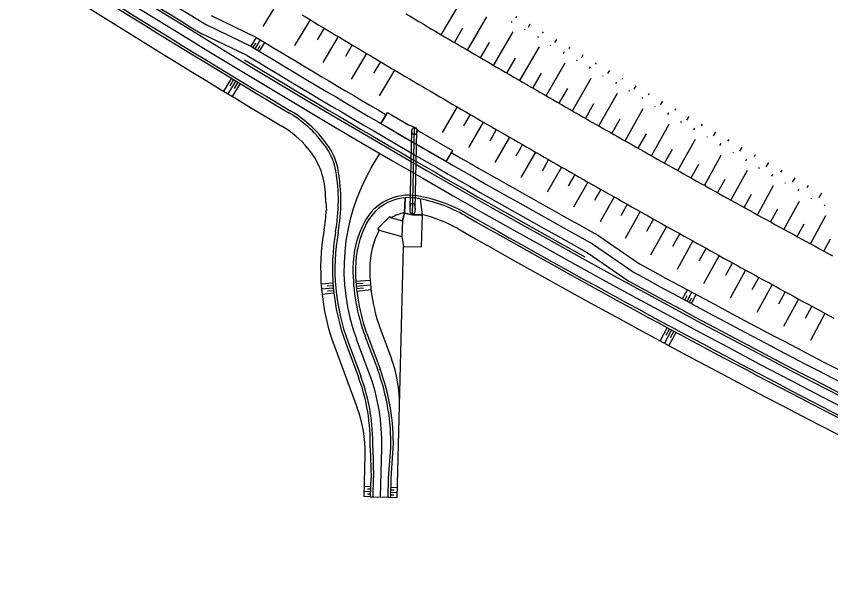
# Model space of a CAD drawing. Extents: x -552278 to -547230, y -1151007 to -1148251.
# Drawn here: x -549566.4 to -549404, y -1149699.7 to -1149585.8 of the extents above; entities that cross this region are included whole.
import ezdxf

# ---------------------------------------------------------------- set-up
doc = ezdxf.new("R2010")
doc.units = 0
doc.layers.add('u_trat navrh', color=7, linetype='Continuous')

msp = doc.modelspace()

# ---------------------------------------------------------------- linework, layer by layer
at = {"layer": 'u_trat navrh'}
for p, q in [((-549514.1, -1149582.64), (-549517.2, -1149587.77)), ((-549481.63, -1149589.43), (-549477.9, -1149583.1)), ((-549518.42, -1149590.03), (-549527.48, -1149585.69)), ((-549476.42, -1149592.49), (-549472.52, -1149585.83)), ((-549466.63, -1149585.82), (-549466.79, -1149586.11)), ((-549519.39, -1149591.82), (-549528.45, -1149587.48)), ((-549507.8, -1149586.43), (-549510.89, -1149591.58)), ((-549467.61, -1149586.97), (-549467.5, -1149586.77)), ((-549463.98, -1149587.35), (-549464.34, -1149587.97)), ((-549520.35, -1149593.59), (-549529.41, -1149589.24)), ((-549505, -1149588.12), (-549506.39, -1149590.43)), ((-549479.03, -1149590.96), (-549477.33, -1149588.08)), ((-549471.2, -1149595.54), (-549467.32, -1149588.88)), ((-549464.99, -1149588.46), (-549464.94, -1149588.37)), ((-549461.34, -1149588.88), (-549461.49, -1149589.15)), ((-549518.55, -1149589.97), (-549519.61, -1149591.72)), ((-549518.74, -1149592.22), (-549517.69, -1149590.47)), ((-549517.89, -1149592.73), (-549516.83, -1149590.99)), ((-549502.2, -1149589.79), (-549505.27, -1149594.94)), ((-549462.38, -1149589.97), (-549462.26, -1149589.76)), ((-549458.69, -1149590.41), (-549459.03, -1149591)), ((-549519.17, -1149591.96), (-549518.64, -1149591.09)), ((-549518.32, -1149592.48), (-549517.79, -1149591.6)), ((-549499.39, -1149591.47), (-549500.77, -1149593.78)), ((-549473.81, -1149594.02), (-549472.04, -1149590.99)), ((-549465.97, -1149598.57), (-549462.07, -1149591.84)), ((-549459.84, -1149591.57), (-549459.76, -1149591.42)), ((-549456.05, -1149591.94), (-549456.21, -1149592.21)), ((-549496.58, -1149593.14), (-549499.64, -1149598.28)), ((-549468.58, -1149597.06), (-549466.85, -1149594.07)), ((-549457.29, -1149593.16), (-549457.06, -1149592.75)), ((-549453.41, -1149593.47), (-549453.77, -1149594.09)), ((-549493.77, -1149594.81), (-549495.14, -1149597.12)), ((-549460.73, -1149601.6), (-549456.96, -1149595.04)), ((-549454.65, -1149594.62), (-549454.56, -1149594.47)), ((-549452.07, -1149596.19), (-549451.85, -1149595.81)), ((-549450.76, -1149595), (-549450.93, -1149595.29)), ((-549490.96, -1149596.47), (-549494, -1149601.61)), ((-549463.35, -1149600.09), (-549461.63, -1149597.1)), ((-549448.12, -1149596.53), (-549448.5, -1149597.18)), ((-549523.48, -1149598.12), (-549525.04, -1149600.68)), ((-549522.63, -1149598.63), (-549524.18, -1149601.2)), ((-549523.05, -1149598.38), (-549523.83, -1149599.66)), ((-549522.2, -1149598.89), (-549522.97, -1149600.18)), ((-549455.49, -1149604.6), (-549451.77, -1149598.1)), ((-549449.44, -1149597.68), (-549449.36, -1149597.53)), ((-549446.81, -1149599.15), (-549446.65, -1149598.88)), ((-549445.47, -1149598.06), (-549445.65, -1149598.36)), ((-549521.77, -1149599.15), (-549523.32, -1149601.72)), ((-549458.11, -1149603.1), (-549456.42, -1149600.15)), ((-549444.21, -1149600.69), (-549444.13, -1149600.56)), ((-549442.83, -1149599.59), (-549443.23, -1149600.28)), ((-549450.24, -1149607.6), (-549446.51, -1149601.05)), ((-549441.58, -1149602.17), (-549441.44, -1149601.94)), ((-549440.19, -1149601.12), (-549440.37, -1149601.44)), ((-549478.45, -1149603.81), (-549481.43, -1149608.93)), ((-549452.87, -1149606.1), (-549451.19, -1149603.16)), ((-549439.04, -1149603.79), (-549438.95, -1149603.64)), ((-549437.54, -1149602.66), (-549437.97, -1149603.38)), ((-549492.64, -1149605.37), (-549493.67, -1149607.13)), ((-549475.85, -1149605.32), (-549477.19, -1149607.62)), ((-549444.99, -1149610.59), (-549441.34, -1149604.14)), ((-549436.44, -1149605.33), (-549436.24, -1149604.99)), ((-549434.9, -1149604.19), (-549435.09, -1149604.52)), ((-549473.26, -1149606.83), (-549476.21, -1149611.93)), ((-549447.62, -1149609.1), (-549445.96, -1149606.18)), ((-549433.87, -1149606.91), (-549433.76, -1149606.74)), ((-549432.25, -1149605.72), (-549432.7, -1149606.47)), ((-549487.87, -1149624.2), (-549487.49, -1149608.55)), ((-549487.39, -1149625.32), (-549486.98, -1149607.89)), ((-549486.86, -1149624.14), (-549486.49, -1149608.6)), ((-549470.66, -1149608.34), (-549471.98, -1149610.63)), ((-549439.72, -1149613.56), (-549436.17, -1149607.26)), ((-549431.26, -1149608.42), (-549431.04, -1149608.05)), ((-549429.61, -1149607.25), (-549429.82, -1149607.6)), ((-549426.97, -1149608.78), (-549427.43, -1149609.57)), ((-549468.06, -1149609.84), (-549470.98, -1149614.92)), ((-549442.36, -1149612.07), (-549440.73, -1149609.19)), ((-549434.45, -1149616.52), (-549430.95, -1149610.26)), ((-549428.62, -1149609.88), (-549428.54, -1149609.74)), ((-549424.32, -1149610.31), (-549424.54, -1149610.67)), ((-549465.45, -1149611.34), (-549466.76, -1149613.62)), ((-549426.1, -1149611.53), (-549425.85, -1149611.11)), ((-549421.68, -1149611.84), (-549422.16, -1149612.67)), ((-549479.66, -1149612.9), (-549480.69, -1149614.66)), ((-549462.85, -1149612.84), (-549465.75, -1149617.89)), ((-549437.09, -1149615.04), (-549435.53, -1149612.26)), ((-549429.17, -1149619.46), (-549425.81, -1149613.42)), ((-549423.45, -1149612.93), (-549423.36, -1149612.79)), ((-549419.03, -1149613.37), (-549419.26, -1149613.75)), ((-549460.24, -1149614.33), (-549461.54, -1149616.6)), ((-549431.81, -1149617.99), (-549430.26, -1149615.21)), ((-549420.89, -1149614.54), (-549420.67, -1149614.15)), ((-549416.39, -1149614.9), (-549416.9, -1149615.76)), ((-549457.63, -1149615.82), (-549460.5, -1149620.84)), ((-549423.89, -1149622.4), (-549420.59, -1149616.44)), ((-549418.3, -1149616.09), (-549418.2, -1149615.9)), ((-549413.74, -1149616.43), (-549413.98, -1149616.82)), ((-549455.02, -1149617.31), (-549456.31, -1149619.56)), ((-549426.53, -1149620.93), (-549425.03, -1149618.23)), ((-549415.71, -1149617.6), (-549415.47, -1149617.2)), ((-549411.1, -1149617.96), (-549411.63, -1149618.85)), ((-549452.41, -1149618.79), (-549455.24, -1149623.78)), ((-549418.6, -1149625.32), (-549415.39, -1149619.5)), ((-549413.05, -1149619.02), (-549412.97, -1149618.89)), ((-549408.46, -1149619.49), (-549408.7, -1149619.9)), ((-549504.63, -1149622.86), (-549504.73, -1149620.94)), ((-549449.8, -1149620.27), (-549451.07, -1149622.51)), ((-549447.18, -1149621.75), (-549449.98, -1149626.71)), ((-549421.24, -1149623.86), (-549419.78, -1149621.2)), ((-549410.46, -1149620.56), (-549410.27, -1149620.25)), ((-549405.81, -1149621.02), (-549406.36, -1149621.94)), ((-549504.63, -1149622.86), (-549504.55, -1149624.46)), ((-549489, -1149624.97), (-549488.83, -1149621.93)), ((-549485.4, -1149625.33), (-549485.75, -1149622.18)), ((-549444.57, -1149623.23), (-549445.86, -1149625.52)), ((-549413.3, -1149628.23), (-549410.22, -1149622.6)), ((-549407.85, -1149622.05), (-549407.77, -1149621.92)), ((-549405.24, -1149623.54), (-549405.09, -1149623.29)), ((-549504.55, -1149624.46), (-549504.56, -1149624.46)), ((-549441.95, -1149624.7), (-549444.95, -1149630.04)), ((-549415.95, -1149626.78), (-549414.5, -1149624.14)), ((-549494.28, -1149628.08), (-549491.88, -1149625.64)), ((-549491.88, -1149625.64), (-549491.59, -1149625.92)), ((-549439.33, -1149626.17), (-549440.73, -1149628.68)), ((-549407.99, -1149631.13), (-549404.91, -1149625.46)), ((-549494, -1149628.36), (-549494.28, -1149628.08)), ((-549494.01, -1149628.34), (-549494, -1149628.36)), ((-549436.7, -1149627.63), (-549439.91, -1149633.38)), ((-549410.65, -1149629.68), (-549409.24, -1149627.11)), ((-549494, -1149628.36), (-549489.5, -1149629.63)), ((-549489.5, -1149629.63), (-549489.15, -1149631.66)), ((-549450.4, -1149629.4), (-549442.13, -1149635.08)), ((-549434.08, -1149629.09), (-549435.51, -1149631.67)), ((-549451.48, -1149631.13), (-549443.2, -1149636.82)), ((-549431.45, -1149630.55), (-549434.62, -1149636.25)), ((-549405.34, -1149632.57), (-549404, -1149630.1)), ((-549490, -1149663.37), (-549489.15, -1149631.66)), ((-549452.53, -1149632.84), (-549444.25, -1149638.53)), ((-549428.83, -1149632.01), (-549430.24, -1149634.56)), ((-549426.2, -1149633.46), (-549429.32, -1149639.11)), ((-549423.57, -1149634.91), (-549424.96, -1149637.44)), ((-549420.94, -1149636.36), (-549424.01, -1149641.96)), ((-549418.3, -1149637.8), (-549419.67, -1149640.31)), ((-549503.25, -1149638.97), (-549505.6, -1149639.13)), ((-549503.22, -1149639.47), (-549504.39, -1149639.56)), ((-549498.67, -1149638.55), (-549495.83, -1149638.37)), ((-549498.64, -1149639.05), (-549497.22, -1149638.94)), ((-549498.6, -1149639.55), (-549495.76, -1149639.29)), ((-549415.66, -1149639.24), (-549418.69, -1149644.79)), ((-549503.18, -1149639.96), (-549505.52, -1149640.18)), ((-549503.07, -1149640.96), (-549505.41, -1149641.23)), ((-549503.13, -1149640.46), (-549504.3, -1149640.58)), ((-549498.55, -1149640.05), (-549497.13, -1149639.9)), ((-549498.49, -1149640.54), (-549495.66, -1149640.21)), ((-549433.5, -1149642.09), (-549432.54, -1149640.29)), ((-549432.62, -1149642.56), (-549431.66, -1149640.77)), ((-549431.74, -1149643.04), (-549430.78, -1149641.24)), ((-549413.03, -1149640.68), (-549414.38, -1149643.16)), ((-549433.06, -1149642.32), (-549432.58, -1149641.43)), ((-549432.18, -1149642.8), (-549431.7, -1149641.9)), ((-549410.39, -1149642.12), (-549413.37, -1149647.6)), ((-549407.75, -1149643.55), (-549409.08, -1149646)), ((-549405.11, -1149644.98), (-549408.03, -1149650.4)), ((-549436.58, -1149647.81), (-549438.01, -1149650.45)), ((-549496.38, -1149649.3), (-549493.85, -1149656.08)), ((-549493.71, -1149648.31), (-549491.57, -1149654.05)), ((-549435.7, -1149648.28), (-549437.13, -1149650.93)), ((-549436.14, -1149648.05), (-549436.86, -1149649.37)), ((-549434.82, -1149648.76), (-549436.25, -1149651.4)), ((-549435.26, -1149648.52), (-549435.98, -1149649.84)), ((-549500.69, -1149650.91), (-549498.16, -1149657.68)), ((-549500.22, -1149650.73), (-549497.69, -1149657.51)), ((-549496.85, -1149649.47), (-549494.32, -1149656.25)), ((-549502.89, -1149651.73), (-549498.4, -1149663.78)), ((-549490.43, -1149681.67), (-549490, -1149663.37)), ((-549495.8, -1149671.76), (-549495.64, -1149677.76)), ((-549495.3, -1149671.76), (-549495.14, -1149677.76)), ((-549492.14, -1149677.83), (-549491.7, -1149671.84)), ((-549491.64, -1149677.86), (-549491.2, -1149671.87)), ((-549497.03, -1149681.51), (-549496.83, -1149673.1)), ((-549495.73, -1149681.54), (-549495.64, -1149677.76)), ((-549495.23, -1149681.55), (-549495.14, -1149677.76)), ((-549492.23, -1149681.63), (-549492.14, -1149677.83)), ((-549491.73, -1149681.64), (-549491.64, -1149677.86)), ((-549495.68, -1149679.54), (-549496.98, -1149679.51)), ((-549495.7, -1149680.04), (-549496.35, -1149680.03)), ((-549491.7, -1149680.14), (-549491.05, -1149680.15)), ((-549491.69, -1149679.64), (-549490.39, -1149679.67)), ((-549495.73, -1149681.54), (-549497.03, -1149681.51)), ((-549495.71, -1149680.54), (-549497.01, -1149680.51)), ((-549495.72, -1149681.04), (-549496.37, -1149681.03)), ((-549495.73, -1149681.54), (-549495.23, -1149681.55)), ((-549495.23, -1149681.55), (-549492.23, -1149681.63)), ((-549492.23, -1149681.63), (-549491.73, -1149681.64)), ((-549491.73, -1149681.64), (-549490.43, -1149681.67)), ((-549491.72, -1149681.14), (-549491.07, -1149681.15)), ((-549491.71, -1149680.64), (-549490.41, -1149680.67))]:
    msp.add_line(p, q, dxfattribs=at)
for points in [[(-549509.46, -1149585.44), (-549508.6, -1149585.95), (-549507.75, -1149586.47), (-549506.89, -1149586.98), (-549506.03, -1149587.5), (-549505.17, -1149588.01), (-549504.31, -1149588.53), (-549503.45, -1149589.04), (-549502.59, -1149589.56), (-549501.73, -1149590.07), (-549500.87, -1149590.58), (-549500.01, -1149591.1), (-549499.15, -1149591.61), (-549498.29, -1149592.12), (-549497.43, -1149592.63), (-549496.57, -1149593.15), (-549495.71, -1149593.66), (-549494.85, -1149594.17), (-549493.99, -1149594.68), (-549493.13, -1149595.19), (-549492.27, -1149595.7), (-549491.4, -1149596.21), (-549490.54, -1149596.72), (-549489.68, -1149597.23), (-549488.82, -1149597.74), (-549487.95, -1149598.24), (-549487.09, -1149598.75), (-549486.23, -1149599.26), (-549485.36, -1149599.77), (-549484.5, -1149600.27), (-549483.64, -1149600.78), (-549482.77, -1149601.29), (-549481.91, -1149601.79), (-549481.05, -1149602.3), (-549480.18, -1149602.8), (-549479.32, -1149603.31), (-549478.45, -1149603.81), (-549477.59, -1149604.32), (-549476.72, -1149604.82), (-549475.85, -1149605.32), (-549474.99, -1149605.83), (-549474.12, -1149606.33), (-549473.26, -1149606.83), (-549472.39, -1149607.34), (-549471.52, -1149607.84), (-549470.66, -1149608.34), (-549469.79, -1149608.84), (-549468.92, -1149609.34), (-549468.06, -1149609.84), (-549467.19, -1149610.34), (-549466.32, -1149610.84), (-549465.45, -1149611.34), (-549464.59, -1149611.84), (-549463.72, -1149612.34), (-549462.85, -1149612.84), (-549461.98, -1149613.33), (-549461.11, -1149613.83), (-549460.24, -1149614.33), (-549459.37, -1149614.83), (-549458.5, -1149615.32), (-549457.63, -1149615.82), (-549456.76, -1149616.32), (-549455.89, -1149616.81), (-549455.02, -1149617.31), (-549454.15, -1149617.8), (-549453.28, -1149618.3), (-549452.41, -1149618.79), (-549451.54, -1149619.29), (-549450.67, -1149619.78), (-549449.8, -1149620.27), (-549448.93, -1149620.77), (-549448.05, -1149621.26), (-549447.18, -1149621.75), (-549446.31, -1149622.24), (-549445.44, -1149622.73), (-549444.57, -1149623.23), (-549443.69, -1149623.72), (-549442.82, -1149624.21), (-549441.95, -1149624.7), (-549441.07, -1149625.19), (-549440.2, -1149625.68), (-549439.33, -1149626.17), (-549438.45, -1149626.65), (-549437.58, -1149627.14), (-549436.7, -1149627.63), (-549435.83, -1149628.12), (-549434.96, -1149628.61), (-549434.08, -1149629.09), (-549433.21, -1149629.58), (-549432.33, -1149630.07), (-549431.45, -1149630.55), (-549430.58, -1149631.04), (-549429.7, -1149631.52), (-549428.83, -1149632.01), (-549427.95, -1149632.49), (-549427.07, -1149632.98), (-549426.2, -1149633.46), (-549425.32, -1149633.95), (-549424.44, -1149634.43), (-549423.57, -1149634.91), (-549422.69, -1149635.4), (-549421.81, -1149635.88), (-549420.94, -1149636.36), (-549420.06, -1149636.84), (-549419.18, -1149637.32), (-549418.3, -1149637.8), (-549417.42, -1149638.28), (-549416.54, -1149638.76), (-549415.66, -1149639.24), (-549414.79, -1149639.72), (-549413.91, -1149640.2), (-549413.03, -1149640.68), (-549412.15, -1149641.16), (-549411.27, -1149641.64), (-549410.39, -1149642.12), (-549409.51, -1149642.59), (-549408.63, -1149643.07), (-549407.75, -1149643.55), (-549406.87, -1149644.03), (-549405.99, -1149644.5), (-549405.1, -1149644.98), (-549404.22, -1149645.45), (-549403.34, -1149645.93)], [(-549488.72, -1149585.25), (-549487.86, -1149585.76), (-549487, -1149586.26), (-549486.14, -1149586.77), (-549485.28, -1149587.28), (-549484.42, -1149587.79), (-549483.56, -1149588.3), (-549482.7, -1149588.8), (-549481.84, -1149589.31), (-549480.98, -1149589.82), (-549480.12, -1149590.32), (-549479.26, -1149590.83), (-549478.4, -1149591.33), (-549477.54, -1149591.84), (-549476.67, -1149592.34), (-549475.81, -1149592.85), (-549474.95, -1149593.35), (-549474.09, -1149593.85), (-549473.23, -1149594.36), (-549472.36, -1149594.86), (-549471.5, -1149595.36), (-549470.64, -1149595.87), (-549469.77, -1149596.37), (-549468.91, -1149596.87), (-549468.05, -1149597.37), (-549467.18, -1149597.87), (-549466.32, -1149598.37), (-549465.45, -1149598.87), (-549464.59, -1149599.37), (-549463.72, -1149599.87), (-549462.86, -1149600.37), (-549461.99, -1149600.87), (-549461.13, -1149601.37), (-549460.26, -1149601.87), (-549459.4, -1149602.37), (-549458.53, -1149602.86), (-549457.66, -1149603.36), (-549456.8, -1149603.86), (-549455.93, -1149604.35), (-549455.06, -1149604.85), (-549454.2, -1149605.35), (-549453.33, -1149605.84), (-549452.46, -1149606.34), (-549451.6, -1149606.83), (-549450.73, -1149607.33), (-549449.86, -1149607.82), (-549448.99, -1149608.31), (-549448.12, -1149608.81), (-549447.25, -1149609.3), (-549446.39, -1149609.79), (-549445.52, -1149610.29), (-549444.65, -1149610.78), (-549443.78, -1149611.27), (-549442.91, -1149611.76), (-549442.04, -1149612.25), (-549441.17, -1149612.74), (-549440.3, -1149613.23), (-549439.43, -1149613.72), (-549438.56, -1149614.21), (-549437.69, -1149614.7), (-549436.82, -1149615.19), (-549435.95, -1149615.68), (-549435.08, -1149616.17), (-549434.2, -1149616.66), (-549433.33, -1149617.14), (-549432.46, -1149617.63), (-549431.59, -1149618.12), (-549430.72, -1149618.6), (-549429.84, -1149619.09), (-549428.97, -1149619.58), (-549428.1, -1149620.06), (-549427.23, -1149620.55), (-549426.35, -1149621.03), (-549425.48, -1149621.52), (-549424.61, -1149622), (-549423.73, -1149622.49), (-549422.86, -1149622.97), (-549421.98, -1149623.45), (-549421.11, -1149623.94), (-549420.24, -1149624.42), (-549419.36, -1149624.9), (-549418.49, -1149625.38), (-549417.61, -1149625.86), (-549416.74, -1149626.34), (-549415.86, -1149626.83), (-549414.98, -1149627.31), (-549414.11, -1149627.79), (-549413.23, -1149628.27), (-549412.36, -1149628.75), (-549411.48, -1149629.22), (-549410.6, -1149629.7), (-549409.73, -1149630.18), (-549408.85, -1149630.66), (-549407.97, -1149631.14), (-549407.1, -1149631.61), (-549406.22, -1149632.09), (-549405.34, -1149632.57), (-549404.46, -1149633.04), (-549403.59, -1149633.52)], [(-549493.67, -1149607.13), (-549492.38, -1149604.94), (-549488.17, -1149607.42), (-549486.98, -1149607.89)], [(-549486.98, -1149607.89), (-549486, -1149608.71), (-549479.43, -1149612.5), (-549480.69, -1149614.66)], [(-549495.6, -1149615.99), (-549493.91, -1149613.08)], [(-549488.83, -1149621.93), (-549489, -1149624.97), (-549487.39, -1149625.32), (-549485.4, -1149625.33)], [(-549485.4, -1149625.33), (-549485.75, -1149622.18)], [(-549491.59, -1149625.92), (-549489.39, -1149626.56), (-549489, -1149624.97)], [(-549489.39, -1149626.56), (-549489.5, -1149629.63), (-549489.15, -1149631.66), (-549485.55, -1149631.74), (-549485.4, -1149625.33), (-549487.39, -1149625.32), (-549489, -1149624.97), (-549489.39, -1149626.56)], [(-549496.01, -1149656.88), (-549498.53, -1149650.1)], [(-549493.73, -1149681.59), (-549493.5, -1149671.8)]]:
    msp.add_lwpolyline(points, dxfattribs=at)
for centre, radius, start, end in [((-548486.38, -1147885.39), 1995.75, 234.03846, 238.52372), ((-548486.38, -1147885.39), 1998.25, 234.03846, 246.83017), ((-548486.38, -1147885.39), 1997.75, 234.03846, 238.52666), ((-548486.38, -1147885.39), 2000, 234.03846, 246.83017), ((-548486.38, -1147885.39), 2002.25, 234.03846, 239.1911), ((-548486.38, -1147885.39), 2001.75, 234.03846, 239.1911), ((-548486.38, -1147885.39), 2005.25, 235.96784, 239.1911), ((-548486.38, -1147885.39), 1992.71, 238.80796, 239.67067), ((-548486.38, -1147885.39), 1994.75, 238.81081, 241.06492), ((-548486.38, -1147885.39), 1996.75, 238.8136, 241.06212), ((-548486.38, -1147885.39), 1997.75, 238.8136, 241.06212), ((-549523.92, -1149625.27), 23.5, 34.1958, 59.1911), ((-549523.92, -1149625.27), 24, 34.1958, 59.1911), ((-548486.38, -1147885.39), 1994.75, 239.67063, 240.10154), ((-549523.92, -1149625.27), 20.5, 40.0543, 59.1911), ((-549519.71, -1149621.73), 15, 3.0151, 40.0543), ((-549514, -1149618.52), 11.5, 9.6765, 34.1959), ((-549514, -1149618.52), 12, 9.6765, 34.1959), ((-548486.38, -1147885.39), 1992.71, 240.10198, 241.06777), ((-549537.66, -1149622.56), 35.5, 349.9494, 9.6765), ((-549537.66, -1149622.56), 36, 349.9494, 9.6765), ((-549461.05, -1149636.14), 40, 149.7508, 200.4381), ((-549488.11, -1149631.41), 10, 80.3406, 152.3967), ((-549491.47, -1149651.12), 30, 60.3507, 80.3408), ((-549488.11, -1149631.41), 9.5, 80.3406, 152.3967), ((-549488.11, -1149631.41), 9.5, 80.3408, 94.324), ((-549491.47, -1149651.12), 29.5, 60.3507, 80.3408), ((-549491.47, -1149651.12), 29.5, 78.8182, 80.3408), ((-549537.66, -1149622.56), 33.15, 349.9494, 356.7171), ((-549488.11, -1149631.41), 6.5, 97.8139, 122.3582), ((-549488.11, -1149631.41), 6.5, 97.8139, 122.3582), ((-548486.38, -1147885.39), 2001.75, 240.35073, 244.85148), ((-549491.47, -1149651.12), 26.5, 60.3507, 76.7547), ((-548486.38, -1147885.39), 2002.25, 240.35073, 244.85148), ((-549461.05, -1149636.14), 44.65, 169.9494, 200.4381), ((-549479.25, -1149636.04), 20, 152.3967, 179.7023), ((-549479.25, -1149636.04), 19.5, 152.3967, 179.7023), ((-549479.25, -1149636.04), 16.65, 152.4629, 179.7023), ((-548486.38, -1147885.39), 2005.25, 240.35073, 244.10859), ((-549461.05, -1149636.14), 42.3, 169.9494, 200.4381), ((-549461.05, -1149636.14), 41.8, 169.9494, 200.4381), ((-549461.05, -1149636.14), 38.2, 179.7023, 200.4381), ((-549461.05, -1149636.14), 37.7, 179.7023, 200.4381), ((-549461.05, -1149636.14), 34.85, 179.7023, 200.4381), ((-548486.38, -1147885.39), 1993.71, 241.355, 246.83017), ((-548486.38, -1147885.39), 1995.75, 241.352, 246.83017), ((-548486.38, -1147885.39), 1997.75, 241.34907, 246.83017), ((-549514.99, -1149662.78), 25, 358.6367, 20.4381), ((-549533.49, -1149670.85), 38.2, 358.6367, 20.4381), ((-549533.49, -1149670.85), 40, 358.6367, 20.4381), ((-549533.49, -1149670.85), 41.8, 358.6367, 20.4381), ((-549533.49, -1149670.85), 42.3, 358.6198, 20.4381), ((-549533.49, -1149670.85), 37.7, 358.6178, 20.4381), ((-549521.82, -1149672.51), 25, 358.6367, 20.4381)]:
    msp.add_arc(centre, radius, start, end, dxfattribs=at)
for centre, major_axis, ratio in [((-549487, -1149608.63), (0, -0.735), 0.681483), ((-549487.36, -1149624.16), (0, -1.16), 0.432871)]:
    msp.add_ellipse(centre, major_axis=major_axis, ratio=ratio, dxfattribs=at)

doc.saveas('drawing.dxf')
